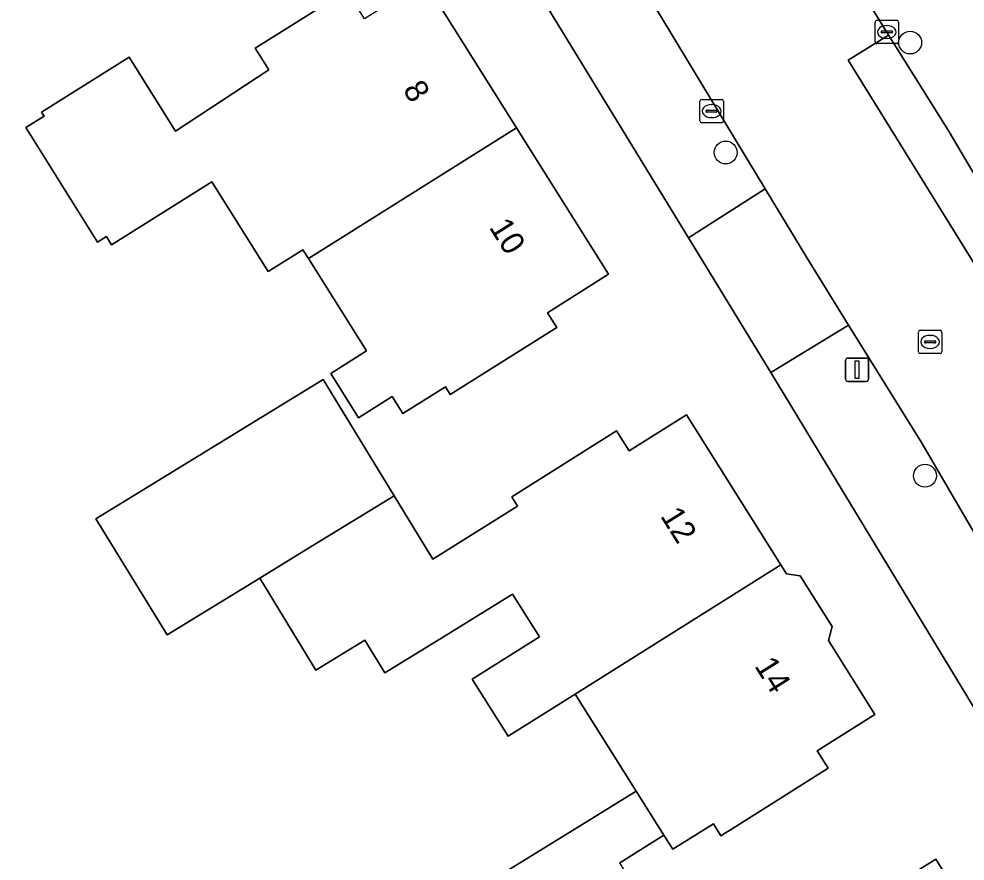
# Model space of a CAD drawing. Extents: x 161347 to 161881, y 382161 to 382804.
# Drawn here: x 161455.04 to 161495.59, y 382587.37 to 382623.43 of the extents above; entities that cross this region are included whole.
import ezdxf

# ---------------------------------------------------------------- set-up
doc = ezdxf.new("R2010")
doc.units = 0
for name, color, linetype in [('IMGEO_Boom', 7, 'Continuous'), ('IMGEO_Erf', 7, 'Continuous'), ('IMGEO_Kolk', 7, 'Continuous'), ('IMGEO_Lichtmast', 7, 'Continuous'), ('IMGEO_Pand', 7, 'Continuous'), ('IMGEO_Pand_nummerreeks', 7, 'Continuous'), ('IMGEO_Parkeervlak_gesloten', 7, 'Continuous'), ('IMGEO_Rijbaan_lokaal_gesloten', 7, 'Continuous'), ('IMGEO_Rioolput', 7, 'Continuous'), ('IMGEO_Voetpad_open', 7, 'Continuous')]:
    doc.layers.add(name, color=color, linetype=linetype)

msp = doc.modelspace()

# ---------------------------------------------------------------- linework, layer by layer
at = {"layer": 'IMGEO_Boom'}
for centre in [(161493.24, 382622.424), (161485.332, 382617.715), (161493.875, 382603.871)]:
    msp.add_circle(centre, 0.489, dxfattribs=at)
at = {"layer": 'IMGEO_Erf'}
for points in [[(161500, 382587.3), (161487.262, 382608.293), (161483.738, 382614.059), (161475.768, 382627.098), (161471.97, 382633.311), (161459.978, 382653.004), (161459.276, 382654.164), (161449.465, 382654.844), (161447.977, 382652.326), (161442.636, 382642.916), (161437.607, 382632.685), (161435.473, 382627.706), (161432.284, 382616.838), (161429.648, 382602.151), (161428.735, 382591.734), (161428.36, 382584.865)], [(161472.42, 382625.057), (161476.368, 382618.775), (161480.313, 382612.497), (161477.7, 382610.854), (161478.095, 382610.226), (161473.862, 382607.566), (161473.527, 382607.355), (161473.322, 382607.682), (161471.497, 382606.535), (161471.042, 382607.259), (161469.604, 382606.355), (161468.409, 382608.256), (161469.94, 382609.218), (161467.454, 382613.173), (161467.215, 382613.553), (161465.723, 382612.615), (161463.307, 382616.459), (161459.015, 382613.762), (161458.792, 382614.118), (161458.416, 382613.881), (161455.335, 382618.782), (161456.122, 382619.276), (161456.015, 382619.445), (161459.765, 382621.802), (161461.76, 382618.626), (161465.761, 382621.258), (161465.175, 382622.189), (161469.094, 382624.652)], [(161474.113, 382585.805), (161479.624, 382589.206), (161481.5, 382590.364), (161478.886, 382594.523), (161476.011, 382592.716), (161474.474, 382595.161), (161477.349, 382596.968), (161476.202, 382598.793), (161473.306, 382597.019), (161470.723, 382595.437), (161469.868, 382596.833), (161467.775, 382595.551), (161465.363, 382599.487), (161461.393, 382597.056), (161458.345, 382602.032), (161468.076, 382607.993), (161471.125, 382603.016), (161472.788, 382600.3), (161476.407, 382602.575), (161476.162, 382602.965), (161480.66, 382605.791), (161481.2, 382604.932), (161483.661, 382606.478), (161487.695, 382600.06), (161487.944, 382599.663), (161488.529, 382599.581), (161489.894, 382597.41), (161489.735, 382596.815), (161491.73, 382593.639), (161489.261, 382592.087), (161489.728, 382591.345), (161485.495, 382588.684), (161485.326, 382588.578), (161485.131, 382588.456), (161484.809, 382588.968), (161483.066, 382587.873), (161482.684, 382588.481), (161480.801, 382587.299)], [(161490.104, 382584.796), (161494.337, 382587.456), (161494.932, 382586.508)]]:
    msp.add_lwpolyline(points, dxfattribs=at)
at = {"layer": 'IMGEO_Kolk'}
for p, q in [((161491.738, 382622.45), (161491.738, 382623.302)), ((161491.813, 382623.376), (161492.665, 382623.376)), ((161492.739, 382623.302), (161492.739, 382622.45)), ((161491.997, 382622.87), (161491.997, 382622.882)), ((161492.435, 382622.833), (161492.037, 382622.833)), ((161492.04, 382622.919), (161492.438, 382622.919)), ((161492.226, 382623.156), (161492.251, 382623.156)), ((161492.481, 382622.882), (161492.481, 382622.87)), ((161492.249, 382622.596), (161492.224, 382622.596)), ((161492.665, 382622.376), (161491.813, 382622.376)), ((161484.307, 382619.99), (161485.159, 382619.99)), ((161484.232, 382619.064), (161484.232, 382619.916)), ((161484.72, 382619.77), (161484.745, 382619.77)), ((161485.233, 382619.916), (161485.233, 382619.064)), ((161484.491, 382619.484), (161484.491, 382619.496)), ((161484.929, 382619.447), (161484.531, 382619.447)), ((161484.534, 382619.533), (161484.932, 382619.533)), ((161484.743, 382619.21), (161484.718, 382619.21)), ((161484.975, 382619.496), (161484.975, 382619.484)), ((161485.159, 382618.99), (161484.307, 382618.99))]:
    msp.add_line(p, q, dxfattribs=at)
for points in [[(161491.738, 382622.45), (161491.738, 382623.302)], [(161491.813, 382623.376), (161492.665, 382623.376)], [(161492.739, 382623.302), (161492.739, 382622.45)], [(161492.665, 382622.376), (161491.813, 382622.376)], [(161484.307, 382619.99), (161485.159, 382619.99)], [(161484.232, 382619.064), (161484.232, 382619.916)], [(161485.233, 382619.916), (161485.233, 382619.064)], [(161485.159, 382618.99), (161484.307, 382618.99)]]:
    msp.add_lwpolyline(points, dxfattribs=at)
for centre, radius, start, end in [((161491.815, 382623.3), 0.0765, 91.552, 178.448), ((161491.815, 382623.3), 0.0765, 91.552, 178.448), ((161492.663, 382623.3), 0.0765, 1.552, 88.448), ((161492.663, 382623.3), 0.0765, 1.552, 88.448), ((161492.037, 382622.879), 0.0403, 85.8775, 175.7526), ((161492.034, 382622.869), 0.0366, 178.938, 274.7102), ((161492.438, 382622.876), 0.043, 264.8664, 352.4533), ((161492.442, 382622.881), 0.0386, 1.7309, 96.639), ((161491.815, 382622.452), 0.0765, 181.552, 268.448), ((161491.815, 382622.452), 0.0765, 181.552, 268.448), ((161492.663, 382622.452), 0.0765, 271.552, 358.448), ((161492.663, 382622.452), 0.0765, 271.552, 358.448), ((161484.309, 382619.914), 0.0765, 91.552, 178.448), ((161484.309, 382619.914), 0.0765, 91.552, 178.448), ((161485.157, 382619.914), 0.0765, 1.552, 88.448), ((161485.157, 382619.914), 0.0765, 1.552, 88.448), ((161484.531, 382619.493), 0.0403, 85.8775, 175.7526), ((161484.528, 382619.483), 0.0366, 178.938, 274.7102), ((161484.932, 382619.49), 0.043, 264.8664, 352.4533), ((161484.936, 382619.495), 0.0386, 1.7309, 96.639), ((161484.309, 382619.066), 0.0765, 181.552, 268.448), ((161484.309, 382619.066), 0.0765, 181.552, 268.448), ((161485.157, 382619.066), 0.0765, 271.552, 358.448), ((161485.157, 382619.066), 0.0765, 271.552, 358.448)]:
    msp.add_arc(centre, radius, start, end, dxfattribs=at)
for centre, major_axis, ratio, start_param, end_param in [((161492.225, 382622.876), (-0.387, 0.002), 0.722429, 4.712389, 7.853982), ((161492.25, 382622.876), (-0.39, 0.002), 0.717154, 1.570796, 4.712389), ((161484.719, 382619.49), (-0.387, 0.002), 0.722429, 4.712389, 7.853982), ((161484.744, 382619.49), (-0.39, 0.002), 0.717154, 1.570796, 4.712389)]:
    msp.add_ellipse(centre, major_axis=major_axis, ratio=ratio, start_param=start_param, end_param=end_param, dxfattribs=at)
at = {"layer": 'IMGEO_Lichtmast'}
for p, q in [((161490.469, 382608.011), (161490.469, 382608.811)), ((161490.469, 382608.811), (161490.469, 382608.011)), ((161490.569, 382608.911), (161491.359, 382608.911)), ((161491.359, 382608.911), (161490.569, 382608.911)), ((161491.459, 382608.811), (161491.459, 382608.011)), ((161491.459, 382608.011), (161491.459, 382608.811)), ((161491.359, 382607.911), (161490.569, 382607.911)), ((161490.569, 382607.911), (161491.359, 382607.911))]:
    msp.add_line(p, q, dxfattribs=at)
msp.add_lwpolyline([(161490.889, 382608.786), (161491.039, 382608.786), (161491.039, 382608.036), (161490.889, 382608.036), (161490.889, 382608.786)], dxfattribs=at)
for centre, start, end in [((161490.569, 382608.811), 90, 180), ((161490.569, 382608.811), 90, 180), ((161491.359, 382608.811), 0, 90), ((161491.359, 382608.811), 360, 90), ((161490.569, 382608.011), 180, 270), ((161490.569, 382608.011), 180, 270), ((161491.359, 382608.011), 270, 0), ((161491.359, 382608.011), 270, 0)]:
    msp.add_arc(centre, 0.1, start, end, dxfattribs=at)
at = {"layer": 'IMGEO_Pand'}
for points in [[(161463.307, 382616.459), (161465.723, 382612.615), (161467.215, 382613.553), (161467.454, 382613.173), (161476.368, 382618.775), (161472.42, 382625.057), (161469.853, 382623.444), (161469.094, 382624.652), (161465.175, 382622.189), (161465.761, 382621.258), (161461.76, 382618.626), (161459.765, 382621.802), (161456.015, 382619.445), (161456.122, 382619.276), (161455.335, 382618.782), (161458.416, 382613.881), (161458.792, 382614.118), (161459.015, 382613.762)], [(161467.454, 382613.173), (161469.94, 382609.218), (161468.409, 382608.256), (161469.604, 382606.355), (161471.042, 382607.259), (161471.497, 382606.535), (161473.322, 382607.682), (161473.527, 382607.355), (161473.862, 382607.566), (161478.095, 382610.226), (161477.7, 382610.854), (161480.313, 382612.497), (161476.368, 382618.775)], [(161471.125, 382603.016), (161468.076, 382607.993), (161458.345, 382602.032), (161461.393, 382597.056), (161465.363, 382599.487), (161467.456, 382600.769)], [(161471.125, 382603.016), (161467.456, 382600.769), (161465.363, 382599.487), (161467.775, 382595.551), (161469.868, 382596.833), (161470.723, 382595.437), (161473.306, 382597.019), (161476.202, 382598.793), (161477.349, 382596.968), (161474.474, 382595.161), (161476.011, 382592.716), (161478.886, 382594.523), (161487.695, 382600.06), (161483.661, 382606.478), (161481.2, 382604.932), (161480.66, 382605.791), (161476.162, 382602.965), (161476.407, 382602.575), (161472.788, 382600.3)], [(161491.73, 382593.639), (161489.735, 382596.815), (161489.894, 382597.41), (161488.529, 382599.581), (161487.944, 382599.663), (161487.695, 382600.06), (161478.886, 382594.523), (161481.5, 382590.364), (161482.684, 382588.481), (161483.066, 382587.873), (161484.809, 382588.968), (161485.131, 382588.456), (161485.326, 382588.578), (161485.495, 382588.684), (161489.728, 382591.345), (161489.261, 382592.087)], [(161480.801, 382587.299), (161482.684, 382588.481), (161481.5, 382590.364), (161479.624, 382589.206), (161474.113, 382585.805), (161477.247, 382580.726), (161482.758, 382584.127)]]:
    msp.add_lwpolyline(points, close=True, dxfattribs=at)
msp.add_lwpolyline([(161494.932, 382586.508), (161494.337, 382587.456), (161490.104, 382584.796)], dxfattribs=at)
at = {"layer": 'IMGEO_Parkeervlak_gesloten'}
msp.add_lwpolyline([(161496.814, 382615.387), (161494.873, 382618.666), (161492.642, 382622.223), (161492.318, 382622.744), (161490.582, 382621.666), (161498.546, 382608.84), (161500.362, 382610.003), (161500.298, 382610.103), (161500.165, 382610.311), (161500, 382610.56), (161498.744, 382612.459)], close=True, dxfattribs=at)
at = {"layer": 'IMGEO_Rijbaan_lokaal_gesloten'}
msp.add_lwpolyline([(161498.546, 382608.84), (161490.582, 382621.666), (161492.318, 382622.744), (161491.687, 382623.761), (161490.731, 382625.301), (161488.7, 382628.529), (161488.626, 382628.647), (161486.829, 382627.521), (161481.269, 382636.539), (161477.247, 382643.014), (161474.835, 382646.742), (161469.569, 382654.741), (161465.601, 382659.971), (161460.971, 382656.682), (161462.422, 382654.597), (161471.074, 382641.912), (161475.247, 382635.305), (161479.131, 382629.072), (161481.316, 382625.612), (161487.021, 382616.156), (161488.824, 382613.19), (161490.603, 382610.323), (161493.723, 382605.297), (161497.961, 382598.054)], dxfattribs=at)
at = {"layer": 'IMGEO_Rioolput'}
for p, q in [((161493.593, 382609.175), (161493.593, 382610.027)), ((161493.668, 382610.101), (161494.52, 382610.101)), ((161494.081, 382609.881), (161494.106, 382609.881)), ((161494.594, 382610.027), (161494.594, 382609.175)), ((161493.852, 382609.595), (161493.852, 382609.607)), ((161494.29, 382609.558), (161493.892, 382609.558)), ((161493.895, 382609.644), (161494.293, 382609.644)), ((161494.336, 382609.607), (161494.336, 382609.595)), ((161494.52, 382609.101), (161493.668, 382609.101)), ((161494.104, 382609.321), (161494.079, 382609.321))]:
    msp.add_line(p, q, dxfattribs=at)
for points in [[(161493.593, 382609.175), (161493.593, 382610.027)], [(161493.668, 382610.101), (161494.52, 382610.101)], [(161494.594, 382610.027), (161494.594, 382609.175)], [(161494.52, 382609.101), (161493.668, 382609.101)]]:
    msp.add_lwpolyline(points, dxfattribs=at)
for centre, radius, start, end in [((161493.67, 382610.025), 0.0765, 91.552, 178.448), ((161493.67, 382610.025), 0.0765, 91.552, 178.448), ((161494.518, 382610.025), 0.0765, 1.552, 88.448), ((161494.518, 382610.025), 0.0765, 1.552, 88.448), ((161493.892, 382609.604), 0.0403, 85.8775, 175.7526), ((161493.889, 382609.594), 0.0366, 178.938, 274.7102), ((161494.293, 382609.601), 0.043, 264.8664, 352.4533), ((161494.297, 382609.606), 0.0386, 1.7309, 96.639), ((161493.67, 382609.177), 0.0765, 181.552, 268.448), ((161493.67, 382609.177), 0.0765, 181.552, 268.448), ((161494.518, 382609.177), 0.0765, 271.552, 358.448), ((161494.518, 382609.177), 0.0765, 271.552, 358.448)]:
    msp.add_arc(centre, radius, start, end, dxfattribs=at)
for centre, major_axis, ratio, start_param, end_param in [((161494.08, 382609.601), (-0.387, 0.002), 0.722429, 4.712389, 7.853982), ((161494.105, 382609.601), (-0.39, 0.002), 0.717154, 1.570796, 4.712389)]:
    msp.add_ellipse(centre, major_axis=major_axis, ratio=ratio, start_param=start_param, end_param=end_param, dxfattribs=at)
at = {"layer": 'IMGEO_Voetpad_open'}
for points in [[(161479.131, 382629.072), (161475.768, 382627.098), (161483.738, 382614.059), (161487.021, 382616.156), (161481.316, 382625.612)], [(161500, 382618.564), (161494.69, 382626.794), (161491.687, 382623.761), (161492.318, 382622.744), (161492.642, 382622.223), (161494.873, 382618.666), (161496.814, 382615.387), (161498.744, 382612.459), (161500, 382610.56), (161500.165, 382610.311), (161500.298, 382610.103), (161504.473, 382611.274)], [(161487.021, 382616.156), (161483.738, 382614.059), (161487.262, 382608.293), (161490.603, 382610.323), (161488.824, 382613.19)]]:
    msp.add_lwpolyline(points, close=True, dxfattribs=at)
msp.add_lwpolyline([(161497.961, 382598.054), (161493.723, 382605.297), (161490.603, 382610.323), (161487.262, 382608.293), (161500, 382587.3), (161505.762, 382577.804), (161510.003, 382578.937), (161509.898, 382579.107), (161509.418, 382579.731), (161508.881, 382580.305), (161508.29, 382580.825), (161507.501, 382581.426)], dxfattribs=at)

# ---------------------------------------------------------------- texts
at = {"layer": 'IMGEO_Pand_nummerreeks'}
for s, rotation, p in [('8', 302.1485, (161471.472, 382620.402)), ('10', 302.1462, (161475.172, 382614.512)), ('12', 302.1485, (161482.508, 382602.147)), ('14', 302.1485, (161486.544, 382595.725))]:
    msp.add_text(s, height=1, rotation=rotation, dxfattribs=at).set_placement(p)

doc.saveas('drawing.dxf')
